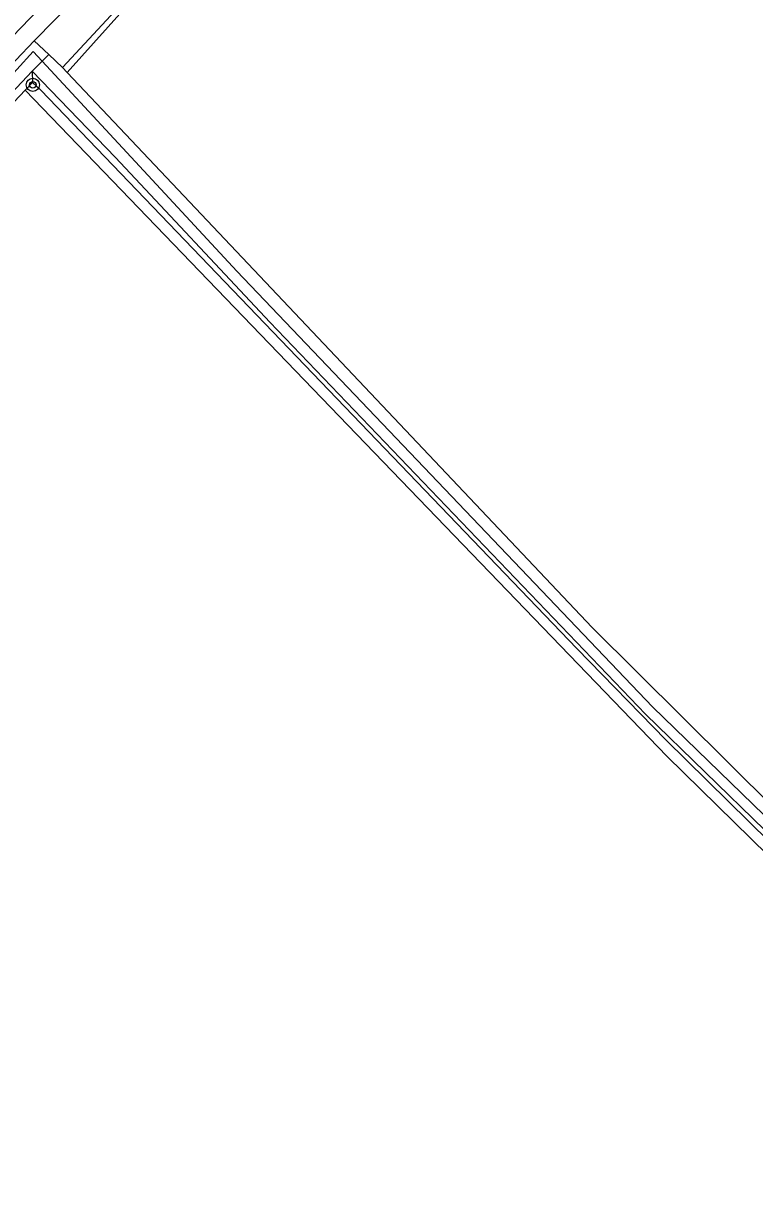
# Model space of a CAD drawing. Extents: x 133000 to 136000, y 400500 to 403500.
# Drawn here: x 135438.6 to 135483, y 400971.8 to 401043.1 of the extents above; entities that cross this region are included whole.
import ezdxf

# ---------------------------------------------------------------- set-up
doc = ezdxf.new("R2010")
doc.units = 0
for name, color, linetype in [('gg-knt-bronhoudergrens', 7, 'Continuous'), ('gg-knt-verharding', 7, 'Continuous'), ('gg-kntw-bovenkant insteek waterloop', 7, 'Continuous'), ('gg-kntw-greppel-droge sloot', 7, 'Continuous'), ('gg-kntw-waterlijn', 7, 'Continuous'), ('gt-grn-vlakafsluiter', 7, 'Continuous'), ('gt-symb-boom', 7, 'Continuous')]:
    doc.layers.add(name, color=color, linetype=linetype)

# ---------------------------------------------------------------- blocks, each defined once
blk = doc.blocks.new('gt0-BOOM')
at = {"layer": 'gt-symb-boom'}
for radius in [0.4, 0.2]:
    blk.add_circle((0, 0), radius, dxfattribs=at)

msp = doc.modelspace()

# ---------------------------------------------------------------- linework, layer by layer
at = {"layer": 'gg-knt-bronhoudergrens'}
msp.add_line((135448.728, 401048.441), (135441.252, 401040.138), dxfattribs=at)
msp.add_lwpolyline([(135543.189, 400934.433), (135541.619, 400935.544), (135510.446, 400966.514), (135477.704, 400998.595), (135458.323, 401018.703), (135438.708, 401039.056)], dxfattribs=at)
at = {"layer": 'gg-knt-verharding'}
msp.add_lwpolyline([(135564.999, 401197.771), (135550.601, 401175.718), (135535.228, 401152.603), (135520.576, 401132.314), (135511.408, 401120.486), (135496.926, 401104.002), (135460.247, 401065.501), (135429.622, 401033.719)], dxfattribs=at)
at = {"layer": 'gg-kntw-bovenkant insteek waterloop'}
for p, q in [((135425.816, 401027.92), (135439.26, 401042.061)), ((135440.142, 401041.222), (135439.26, 401042.061)), ((135440.98, 401040.426), (135440.142, 401041.222)), ((135440.98, 401040.426), (135441.252, 401040.138)), ((135439.152, 401039.524), (135438.708, 401039.056)), ((135439.65, 401039.05), (135439.152, 401039.524)), ((135427.008, 401026.746), (135438.708, 401039.056))]:
    msp.add_line(p, q, dxfattribs=at)
for points in [[(135441.252, 401040.138), (135473.165, 401006.402), (135489.807, 400989.911), (135506.449, 400973.42), (135524.982, 400955.568), (135541.766, 400939.012), (135543.516, 400937.715), (135546.175, 400937.567), (135548.876, 400936.812), (135561.272, 400927.105), (135563.188, 400926.355), (135565.28, 400926.757), (135600.255, 400952.402), (135601.007, 400952.365), (135621.173, 400915.756), (135641.166, 400879.462)], [(135439.65, 401039.05), (135472.243, 401005.142), (135477.649, 400999.591)], [(135477.649, 400999.591), (135541.968, 400936.309), (135542.8, 400935.67), (135544.148, 400935.335), (135546.788, 400935.16), (135560.863, 400924.981), (135563.366, 400923.912), (135564.606, 400923.704), (135566.418, 400924.088)]]:
    msp.add_lwpolyline(points, dxfattribs=at)
at = {"layer": 'gg-kntw-greppel-droge sloot'}
msp.add_lwpolyline([(135439.26, 401042.061), (135469.718, 401073.016), (135470.631, 401072.362), (135440.98, 401040.426)], dxfattribs=at)
at = {"layer": 'gg-kntw-waterlijn'}
msp.add_line((135439.739, 401040.819), (135439.133, 401040.213), dxfattribs=at)
for points in [[(135426.562, 401028.122), (135430.299, 401031.658), (135433.211, 401034.847), (135439.199, 401041.402), (135439.739, 401040.819)], [(135439.739, 401040.819), (135451.566, 401028.054), (135476.831, 401001.584), (135495.172, 400983.798), (135515.445, 400963.807), (135532.202, 400947.609), (135537.942, 400942.06), (135540.459, 400939.301), (135543.253, 400936.823), (135546.985, 400936.685), (135548.225, 400936.296), (135552.292, 400933.291), (135561.928, 400925.758), (135563.265, 400925.374), (135566.058, 400926.463), (135572.537, 400931.232), (135595.953, 400948.466), (135599.18, 400950.592), (135600.169, 400950.867), (135600.81, 400950.647), (135602.294, 400948.137), (135608.032, 400937.356), (135615.447, 400923.886), (135635.281, 400887.805)], [(135439.133, 401040.213), (135430.014, 401030.541), (135427.051, 401027.609), (135426.562, 401028.122)], [(135616.511, 400920.423), (135606.32, 400939.06), (135600.805, 400948.608), (135600.207, 400949.279), (135597.292, 400947.478), (135586.95, 400940.159), (135580.777, 400935.711), (135567.323, 400925.798), (135564.569, 400924.376), (135562.469, 400924.705), (135561.187, 400925.401), (135547.686, 400935.838), (135543.378, 400936.147), (135542.7, 400936.385), (135537.939, 400940.846), (135535.375, 400943.723), (135521.908, 400956.613), (135503.776, 400974.407), (135490.914, 400987.054), (135476.408, 401001.136), (135453.578, 401024.955), (135444.199, 401034.976), (135439.133, 401040.213)]]:
    msp.add_lwpolyline(points, dxfattribs=at)
at = {"layer": 'gt-grn-vlakafsluiter'}
for p, q in [((135439.739, 401040.819), (135440.142, 401041.222)), ((135439.133, 401040.213), (135439.152, 401039.524))]:
    msp.add_line(p, q, dxfattribs=at)

# ---------------------------------------------------------------- block references
at = {"layer": 'gt-symb-boom'}
msp.add_blockref('gt0-BOOM', (135439.168, 401039.385), dxfattribs=at)

doc.saveas('drawing.dxf')
